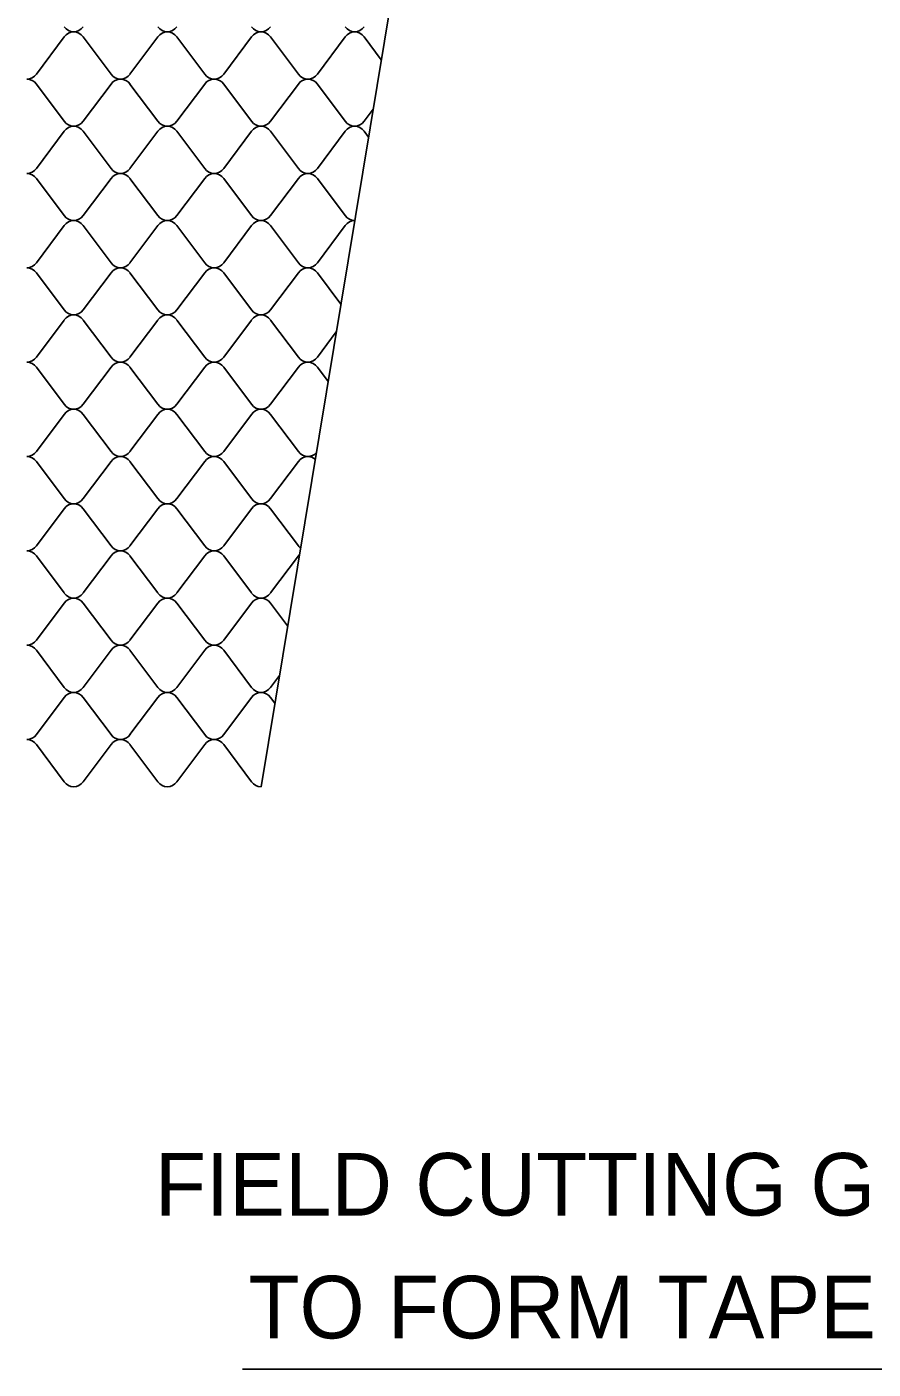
# Model space of a CAD drawing. Extents: x 638850 to 644908, y 297188 to 298900.
# Drawn here: x 640246 to 640306.9, y 297763.8 to 297860.4 of the extents above; entities that cross this region are included whole.
import ezdxf

# ---------------------------------------------------------------- set-up
doc = ezdxf.new("R2010")
doc.units = 0
doc.layers.add('3', color=7, linetype='Continuous')
doc.layers.add('5', color=7, linetype='Continuous')

msp = doc.modelspace()

# ---------------------------------------------------------------- linework, layer by layer
at = {"layer": '3'}
for p, q in [((640296.554, 298009.32), (640262.872, 297805.71)), ((640261.529, 297763.82), (640373.454, 297763.82))]:
    msp.add_line(p, q, dxfattribs=at)
at = {"layer": '5'}
for p, q in [((640246.713, 297856.976), (640248.717, 297859.643)), ((640250.081, 297859.643), (640252.085, 297856.976)), ((640253.449, 297856.976), (640255.453, 297859.643)), ((640256.817, 297859.643), (640258.822, 297856.976)), ((640260.186, 297856.976), (640262.19, 297859.643)), ((640263.554, 297859.643), (640265.558, 297856.976)), ((640266.922, 297856.976), (640268.926, 297859.643)), ((640270.29, 297859.643), (640271.522, 297858.003)), ((640248.717, 297853.582), (640246.713, 297856.25)), ((640252.085, 297856.25), (640250.081, 297853.582)), ((640255.453, 297853.582), (640253.449, 297856.25)), ((640258.822, 297856.25), (640256.817, 297853.582)), ((640262.19, 297853.582), (640260.186, 297856.25)), ((640265.558, 297856.25), (640263.554, 297853.582)), ((640268.926, 297853.582), (640266.922, 297856.25)), ((640270.932, 297854.437), (640270.29, 297853.582)), ((640246.713, 297850.189), (640248.717, 297852.856)), ((640250.081, 297852.856), (640252.085, 297850.189)), ((640253.449, 297850.189), (640255.453, 297852.856)), ((640256.817, 297852.856), (640258.822, 297850.189)), ((640260.186, 297850.189), (640262.19, 297852.856)), ((640263.554, 297852.856), (640265.558, 297850.189)), ((640266.922, 297850.189), (640268.926, 297852.856)), ((640270.29, 297852.856), (640270.602, 297852.441)), ((640248.717, 297846.795), (640246.713, 297849.463)), ((640252.085, 297849.463), (640250.081, 297846.795)), ((640255.453, 297846.795), (640253.449, 297849.463)), ((640258.822, 297849.463), (640256.817, 297846.795)), ((640262.19, 297846.795), (640260.186, 297849.463)), ((640265.558, 297849.463), (640263.554, 297846.795)), ((640268.926, 297846.795), (640266.922, 297849.463)), ((640246.713, 297843.402), (640248.717, 297846.069)), ((640250.081, 297846.069), (640252.085, 297843.402)), ((640253.449, 297843.402), (640255.453, 297846.069)), ((640256.817, 297846.069), (640258.822, 297843.402)), ((640260.186, 297843.402), (640262.19, 297846.069)), ((640263.554, 297846.069), (640265.558, 297843.402)), ((640266.922, 297843.402), (640268.926, 297846.069)), ((640248.717, 297840.008), (640246.713, 297842.676)), ((640252.085, 297842.676), (640250.081, 297840.008)), ((640255.453, 297840.008), (640253.449, 297842.676)), ((640258.822, 297842.676), (640256.817, 297840.008)), ((640262.19, 297840.008), (640260.186, 297842.676)), ((640265.558, 297842.676), (640263.554, 297840.008)), ((640268.614, 297840.424), (640266.922, 297842.676)), ((640246.713, 297836.615), (640248.717, 297839.282)), ((640250.081, 297839.282), (640252.085, 297836.615)), ((640253.449, 297836.615), (640255.453, 297839.282)), ((640256.817, 297839.282), (640258.822, 297836.615)), ((640260.186, 297836.615), (640262.19, 297839.282)), ((640263.554, 297839.282), (640265.558, 297836.615)), ((640266.922, 297836.615), (640268.284, 297838.427)), ((640248.717, 297833.221), (640246.713, 297835.889)), ((640252.085, 297835.889), (640250.081, 297833.221)), ((640255.453, 297833.221), (640253.449, 297835.889)), ((640258.822, 297835.889), (640256.817, 297833.221)), ((640262.19, 297833.221), (640260.186, 297835.889)), ((640265.558, 297835.889), (640263.554, 297833.221)), ((640267.694, 297834.861), (640266.922, 297835.889)), ((640246.713, 297829.828), (640248.717, 297832.495)), ((640250.081, 297832.495), (640252.085, 297829.828)), ((640253.449, 297829.828), (640255.453, 297832.495)), ((640256.817, 297832.495), (640258.822, 297829.828)), ((640260.186, 297829.828), (640262.19, 297832.495)), ((640263.554, 297832.495), (640265.558, 297829.828)), ((640248.717, 297826.434), (640246.713, 297829.102)), ((640252.085, 297829.102), (640250.081, 297826.434)), ((640255.453, 297826.434), (640253.449, 297829.102)), ((640258.822, 297829.102), (640256.817, 297826.434)), ((640262.19, 297826.434), (640260.186, 297829.102)), ((640265.558, 297829.102), (640263.554, 297826.434)), ((640246.713, 297823.041), (640248.717, 297825.708)), ((640250.081, 297825.708), (640252.085, 297823.041)), ((640253.449, 297823.041), (640255.453, 297825.708)), ((640256.817, 297825.708), (640258.822, 297823.041)), ((640260.186, 297823.041), (640262.19, 297825.708)), ((640263.554, 297825.708), (640265.558, 297823.041)), ((640248.717, 297819.647), (640246.713, 297822.315)), ((640252.085, 297822.315), (640250.081, 297819.647)), ((640255.453, 297819.647), (640253.449, 297822.315)), ((640258.822, 297822.315), (640256.817, 297819.647)), ((640262.19, 297819.647), (640260.186, 297822.315)), ((640265.558, 297822.315), (640263.554, 297819.647)), ((640246.713, 297816.254), (640248.717, 297818.921)), ((640250.081, 297818.921), (640252.085, 297816.254)), ((640253.449, 297816.254), (640255.453, 297818.921)), ((640256.817, 297818.921), (640258.822, 297816.254)), ((640260.186, 297816.254), (640262.19, 297818.921)), ((640263.554, 297818.921), (640264.786, 297817.282)), ((640248.717, 297812.86), (640246.713, 297815.528)), ((640252.085, 297815.528), (640250.081, 297812.86)), ((640255.453, 297812.86), (640253.449, 297815.528)), ((640258.822, 297815.528), (640256.817, 297812.86)), ((640262.19, 297812.86), (640260.186, 297815.528)), ((640264.196, 297813.715), (640263.554, 297812.86)), ((640246.713, 297809.467), (640248.717, 297812.134)), ((640250.081, 297812.134), (640252.085, 297809.467)), ((640253.449, 297809.467), (640255.453, 297812.134)), ((640256.817, 297812.134), (640258.822, 297809.467)), ((640260.186, 297809.467), (640262.19, 297812.134)), ((640263.554, 297812.134), (640263.866, 297811.719)), ((640248.717, 297806.073), (640246.713, 297808.741)), ((640252.085, 297808.741), (640250.081, 297806.073)), ((640255.453, 297806.073), (640253.449, 297808.741)), ((640258.822, 297808.741), (640256.817, 297806.073)), ((640262.19, 297806.073), (640260.186, 297808.741))]:
    msp.add_line(p, q, dxfattribs=at)
for centre, start_param, end_param in [((640249.399, 297860.983), 2.250571, 3.141593), ((640249.399, 297860.983), 3.141593, 4.032614), ((640256.135, 297860.983), 2.250571, 3.141593), ((640256.135, 297860.983), 3.141593, 4.032614), ((640262.872, 297860.983), 2.250571, 3.141593), ((640262.872, 297860.983), 3.141593, 4.032614), ((640269.608, 297860.983), 2.250571, 3.141593), ((640269.608, 297860.983), 3.141593, 4.032614), ((640249.399, 297859.029), 0, 0.891021), ((640249.399, 297859.029), 5.392164, 6.283185), ((640256.135, 297859.029), 0, 0.891021), ((640256.135, 297859.029), 5.392164, 6.283185), ((640262.872, 297859.029), 0, 0.891021), ((640262.872, 297859.029), 5.392164, 6.283185), ((640269.608, 297859.029), 0, 0.891021), ((640269.608, 297859.029), 5.392164, 6.283185), ((640246.031, 297857.589), 3.141593, 4.032614), ((640246.031, 297855.636), 5.392164, 6.283185), ((640252.767, 297857.589), 2.250571, 3.141593), ((640252.767, 297855.636), 0, 0.891021), ((640252.767, 297857.589), 3.141593, 4.032614), ((640252.767, 297855.636), 5.392164, 6.283185), ((640259.504, 297857.589), 2.250571, 3.141593), ((640259.504, 297855.636), 0, 0.891021), ((640259.504, 297857.589), 3.141593, 4.032614), ((640259.504, 297855.636), 5.392164, 6.283185), ((640266.24, 297857.589), 2.250571, 3.141593), ((640266.24, 297855.636), 0, 0.891021), ((640266.24, 297857.589), 3.141593, 4.032614), ((640266.24, 297855.636), 5.392164, 6.283185), ((640249.399, 297854.196), 2.250571, 3.141593), ((640249.399, 297854.196), 3.141593, 4.032614), ((640256.135, 297854.196), 2.250571, 3.141593), ((640256.135, 297854.196), 3.141593, 4.032614), ((640262.872, 297854.196), 2.250571, 3.141593), ((640262.872, 297854.196), 3.141593, 4.032614), ((640269.608, 297854.196), 2.250571, 3.141593), ((640269.608, 297854.196), 3.141593, 4.032614), ((640249.399, 297852.242), 0, 0.891021), ((640249.399, 297852.242), 5.392164, 6.283185), ((640256.135, 297852.242), 0, 0.891021), ((640256.135, 297852.242), 5.392164, 6.283185), ((640262.872, 297852.242), 0, 0.891021), ((640262.872, 297852.242), 5.392164, 6.283185), ((640269.608, 297852.242), 0, 0.891021), ((640269.608, 297852.242), 5.392164, 6.283185), ((640246.031, 297850.802), 3.141593, 4.032614), ((640246.031, 297848.849), 5.392164, 6.283185), ((640252.767, 297850.802), 2.250571, 3.141593), ((640252.767, 297848.849), 0, 0.891021), ((640252.767, 297850.802), 3.141593, 4.032614), ((640252.767, 297848.849), 5.392164, 6.283185), ((640259.504, 297850.802), 2.250571, 3.141593), ((640259.504, 297848.849), 0, 0.891021), ((640259.504, 297850.802), 3.141593, 4.032614), ((640259.504, 297848.849), 5.392164, 6.283185), ((640266.24, 297850.802), 2.250571, 3.141593), ((640266.24, 297848.849), 0, 0.891021), ((640266.24, 297850.802), 3.141593, 4.032614), ((640266.24, 297848.849), 5.392164, 6.283185), ((640249.399, 297847.409), 2.250571, 3.141593), ((640249.399, 297847.409), 3.141593, 4.032614), ((640256.135, 297847.409), 2.250571, 3.141593), ((640256.135, 297847.409), 3.141593, 4.032614), ((640262.872, 297847.409), 2.250571, 3.141593), ((640262.872, 297847.409), 3.141593, 4.032614), ((640269.608, 297847.409), 2.250571, 3.141593), ((640249.399, 297845.455), 0, 0.891021), ((640249.399, 297845.455), 5.392164, 6.283185), ((640256.135, 297845.455), 0, 0.891021), ((640256.135, 297845.455), 5.392164, 6.283185), ((640262.872, 297845.455), 0, 0.891021), ((640262.872, 297845.455), 5.392164, 6.283185), ((640269.608, 297845.455), 0, 0.891021), ((640246.031, 297844.015), 3.141593, 4.032614), ((640246.031, 297842.062), 5.392164, 6.283185), ((640252.767, 297844.015), 2.250571, 3.141593), ((640252.767, 297842.062), 0, 0.891021), ((640252.767, 297844.015), 3.141593, 4.032614), ((640252.767, 297842.062), 5.392164, 6.283185), ((640259.504, 297844.015), 2.250571, 3.141593), ((640259.504, 297842.062), 0, 0.891021), ((640259.504, 297844.015), 3.141593, 4.032614), ((640259.504, 297842.062), 5.392164, 6.283185), ((640266.24, 297844.015), 2.250571, 3.141593), ((640266.24, 297842.062), 0, 0.891021), ((640266.24, 297844.015), 3.141593, 4.032614), ((640266.24, 297842.062), 5.392164, 6.283185), ((640249.399, 297840.622), 2.250571, 3.141593), ((640249.399, 297840.622), 3.141593, 4.032614), ((640256.135, 297840.622), 2.250571, 3.141593), ((640256.135, 297840.622), 3.141593, 4.032614), ((640262.872, 297840.622), 2.250571, 3.141593), ((640262.872, 297840.622), 3.141593, 4.032614), ((640249.399, 297838.669), 0, 0.891021), ((640249.399, 297838.669), 5.392164, 6.283185), ((640256.135, 297838.669), 0, 0.891021), ((640256.135, 297838.669), 5.392164, 6.283185), ((640262.872, 297838.669), 0, 0.891021), ((640262.872, 297838.669), 5.392164, 6.283185), ((640246.031, 297837.228), 3.141593, 4.032614), ((640246.031, 297835.275), 5.392164, 6.283185), ((640252.767, 297837.228), 2.250571, 3.141593), ((640252.767, 297835.275), 0, 0.891021), ((640252.767, 297837.228), 3.141593, 4.032614), ((640252.767, 297835.275), 5.392164, 6.283185), ((640259.504, 297837.228), 2.250571, 3.141593), ((640259.504, 297835.275), 0, 0.891021), ((640259.504, 297837.228), 3.141593, 4.032614), ((640259.504, 297835.275), 5.392164, 6.283185), ((640266.24, 297837.228), 2.250571, 3.141593), ((640266.24, 297835.275), 0, 0.891021), ((640266.24, 297837.228), 3.141593, 4.032614), ((640266.24, 297835.275), 5.392164, 6.283185), ((640249.399, 297833.835), 2.250571, 3.141593), ((640249.399, 297833.835), 3.141593, 4.032614), ((640256.135, 297833.835), 2.250571, 3.141593), ((640256.135, 297833.835), 3.141593, 4.032614), ((640262.872, 297833.835), 2.250571, 3.141593), ((640262.872, 297833.835), 3.141593, 4.032614), ((640249.399, 297831.882), 0, 0.891021), ((640249.399, 297831.882), 5.392164, 6.283185), ((640256.135, 297831.882), 0, 0.891021), ((640256.135, 297831.882), 5.392164, 6.283185), ((640262.872, 297831.882), 0, 0.891021), ((640262.872, 297831.882), 5.392164, 6.283185), ((640246.031, 297830.441), 3.141593, 4.032614), ((640246.031, 297828.488), 5.392164, 6.283185), ((640252.767, 297830.441), 2.250571, 3.141593), ((640252.767, 297828.488), 0, 0.891021), ((640252.767, 297830.441), 3.141593, 4.032614), ((640252.767, 297828.488), 5.392164, 6.283185), ((640259.504, 297830.441), 2.250571, 3.141593), ((640259.504, 297828.488), 0, 0.891021), ((640259.504, 297830.441), 3.141593, 4.032614), ((640259.504, 297828.488), 5.392164, 6.283185), ((640266.24, 297830.441), 2.250571, 3.141593), ((640266.24, 297828.488), 0, 0.891021), ((640266.24, 297830.441), 3.141593, 3.904289), ((640266.24, 297828.488), 5.636388, 6.283185), ((640249.399, 297827.048), 2.250571, 3.141593), ((640249.399, 297827.048), 3.141593, 4.032614), ((640256.135, 297827.048), 2.250571, 3.141593), ((640256.135, 297827.048), 3.141593, 4.032614), ((640262.872, 297827.048), 2.250571, 3.141593), ((640262.872, 297827.048), 3.141593, 4.032614), ((640249.399, 297825.095), 0, 0.891021), ((640249.399, 297825.095), 5.392164, 6.283185), ((640256.135, 297825.095), 0, 0.891021), ((640256.135, 297825.095), 5.392164, 6.283185), ((640262.872, 297825.095), 0, 0.891021), ((640262.872, 297825.095), 5.392164, 6.283185), ((640246.031, 297823.654), 3.141593, 4.032614), ((640246.031, 297821.701), 5.392164, 6.283185), ((640252.767, 297823.654), 2.250571, 3.141593), ((640252.767, 297821.701), 0, 0.891021), ((640252.767, 297823.654), 3.141593, 4.032614), ((640252.767, 297821.701), 5.392164, 6.283185), ((640259.504, 297823.654), 2.250571, 3.141593), ((640259.504, 297821.701), 0, 0.891021), ((640259.504, 297823.654), 3.141593, 4.032614), ((640259.504, 297821.701), 5.392164, 6.283185), ((640266.24, 297823.654), 2.250571, 2.494381), ((640266.24, 297821.701), 0.763327, 0.891021), ((640249.399, 297820.261), 2.250571, 3.141593), ((640249.399, 297820.261), 3.141593, 4.032614), ((640256.135, 297820.261), 2.250571, 3.141593), ((640256.135, 297820.261), 3.141593, 4.032614), ((640262.872, 297820.261), 2.250571, 3.141593), ((640262.872, 297820.261), 3.141593, 4.032614), ((640249.399, 297818.308), 0, 0.891021), ((640249.399, 297818.308), 5.392164, 6.283185), ((640256.135, 297818.308), 0, 0.891021), ((640256.135, 297818.308), 5.392164, 6.283185), ((640262.872, 297818.308), 0, 0.891021), ((640262.872, 297818.308), 5.392164, 6.283185), ((640246.031, 297816.868), 3.141593, 4.032614), ((640246.031, 297814.914), 5.392164, 6.283185), ((640252.767, 297816.868), 2.250571, 3.141593), ((640252.767, 297814.914), 0, 0.891021), ((640252.767, 297816.868), 3.141593, 4.032614), ((640252.767, 297814.914), 5.392164, 6.283185), ((640259.504, 297816.868), 2.250571, 3.141593), ((640259.504, 297814.914), 0, 0.891021), ((640259.504, 297816.868), 3.141593, 4.032614), ((640259.504, 297814.914), 5.392164, 6.283185), ((640249.399, 297813.474), 2.250571, 3.141593), ((640249.399, 297813.474), 3.141593, 4.032614), ((640256.135, 297813.474), 2.250571, 3.141593), ((640256.135, 297813.474), 3.141593, 4.032614), ((640262.872, 297813.474), 2.250571, 3.141593), ((640262.872, 297813.474), 3.141593, 4.032614), ((640249.399, 297811.521), 0, 0.891021), ((640249.399, 297811.521), 5.392164, 6.283185), ((640256.135, 297811.521), 0, 0.891021), ((640256.135, 297811.521), 5.392164, 6.283185), ((640262.872, 297811.521), 0, 0.891021), ((640262.872, 297811.521), 5.392164, 6.283185), ((640246.031, 297810.081), 3.141593, 4.032614), ((640246.031, 297808.127), 5.392164, 6.283185), ((640252.767, 297810.081), 2.250571, 3.141593), ((640252.767, 297808.127), 0, 0.891021), ((640252.767, 297810.081), 3.141593, 4.032614), ((640252.767, 297808.127), 5.392164, 6.283185), ((640259.504, 297810.081), 2.250571, 3.141593), ((640259.504, 297808.127), 0, 0.891021), ((640259.504, 297810.081), 3.141593, 4.032614), ((640259.504, 297808.127), 5.392164, 6.283185), ((640249.399, 297806.687), 2.250571, 3.141593), ((640249.399, 297806.687), 3.141593, 4.032614), ((640256.135, 297806.687), 2.250571, 3.141593), ((640256.135, 297806.687), 3.141593, 4.032614), ((640262.872, 297806.687), 2.250571, 3.141593)]:
    msp.add_ellipse(centre, major_axis=(0, 0.977), ratio=0.898018, start_param=start_param, end_param=end_param, dxfattribs=at)

# ---------------------------------------------------------------- texts
at = {"layer": '3'}
for s, p in [('FIELD CUTTING GEOCELL SYSTEM', (640255.235, 297774.866)), ('TO FORM TAPERED EXPANSION', (640261.964, 297766.035))]:
    msp.add_text(s, height=4.5, dxfattribs=at).set_placement(p)

doc.saveas('drawing.dxf')
